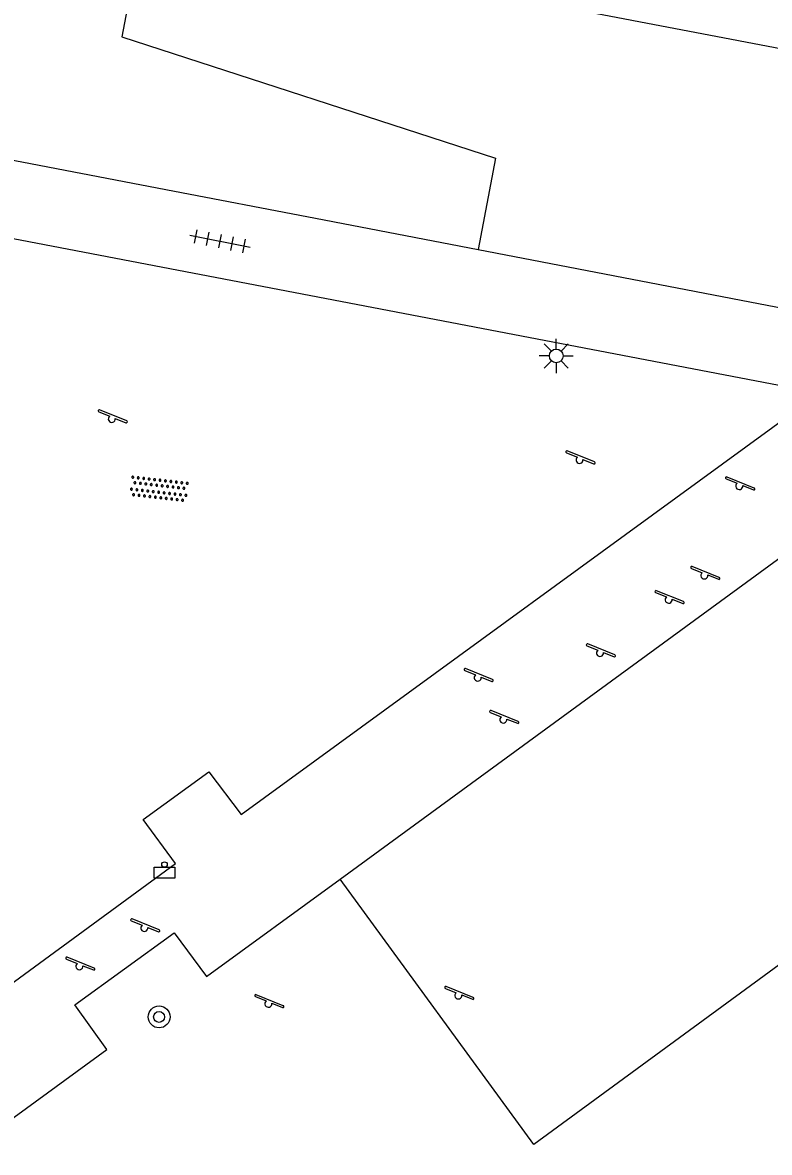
# Model space of a CAD drawing. Extents: x 132999 to 136000, y 398499 to 400501.
# Drawn here: x 133292.38 to 133319.65, y 400309.07 to 400350.31 of the extents above; entities that cross this region are included whole.
import ezdxf

# ---------------------------------------------------------------- set-up
doc = ezdxf.new("R2010")
doc.units = 0
for name, color, linetype in [('gg-afsc-muur', 7, 'Continuous'), ('gg-bbg-hoofdgebouw', 7, 'Continuous'), ('gg-knt-verharding', 7, 'Continuous'), ('gt-symb-afvalbak', 7, 'Continuous'), ('gt-symb-boom', 7, 'Continuous'), ('gt-symb-lichtmast', 7, 'Continuous'), ('gt-symb-overige verharding', 7, 'Continuous'), ('gt-symb-speelvoorziening', 7, 'Continuous'), ('gt-symb-tegel verharding', 7, 'Continuous')]:
    doc.layers.add(name, color=color, linetype=linetype)

# ---------------------------------------------------------------- blocks, each defined once
blk = doc.blocks.new('gt0-SV')
at = {"layer": 'gt-symb-speelvoorziening'}
for p, q in [((-0.477, 0.255), (-0.08, 0.096)), ((0.542, -0.076), (-0.449, 0.324)), ((0.125, 0.014), (0.515, -0.143))]:
    blk.add_line(p, q, dxfattribs=at)
for centre, radius, start, end in [((-0.466, 0.291), 0.0369, 63.6251, 252.6602), ((-0.002, -0.005), 0.128, 127.6866, 8.5986), ((0.531, -0.111), 0.0363, 243.5085, 72.5436)]:
    blk.add_arc(centre, radius, start, end, dxfattribs=at)
blk = doc.blocks.new('gt0-OVH')
at = {"layer": 'gt-symb-overige verharding'}
for points in [[(-0.972, 0.298), (-0.967, 0.308), (-0.965, 0.319), (-0.966, 0.33), (-0.971, 0.34), (-0.978, 0.348), (-0.988, 0.353), (-0.999, 0.355), (-1.01, 0.354), (-1.02, 0.349), (-1.028, 0.342), (-1.033, 0.332), (-1.035, 0.321), (-1.034, 0.31), (-1.029, 0.3), (-1.022, 0.292), (-1.012, 0.287), (-1.001, 0.285), (-0.99, 0.286), (-0.98, 0.291)], [(-0.872, 0.106), (-0.867, 0.116), (-0.865, 0.126), (-0.866, 0.137), (-0.871, 0.147), (-0.878, 0.156), (-0.888, 0.161), (-0.899, 0.163), (-0.91, 0.162), (-0.92, 0.157), (-0.928, 0.15), (-0.933, 0.14), (-0.935, 0.129), (-0.934, 0.118), (-0.929, 0.108), (-0.922, 0.1), (-0.912, 0.095), (-0.901, 0.092), (-0.89, 0.094), (-0.88, 0.098)], [(-0.772, 0.298), (-0.767, 0.308), (-0.765, 0.319), (-0.766, 0.33), (-0.771, 0.34), (-0.778, 0.348), (-0.788, 0.353), (-0.799, 0.355), (-0.81, 0.354), (-0.82, 0.349), (-0.828, 0.342), (-0.833, 0.332), (-0.835, 0.321), (-0.834, 0.31), (-0.829, 0.3), (-0.822, 0.292), (-0.812, 0.287), (-0.801, 0.285), (-0.79, 0.286), (-0.78, 0.291)], [(-0.672, 0.106), (-0.667, 0.116), (-0.665, 0.126), (-0.666, 0.137), (-0.671, 0.147), (-0.678, 0.156), (-0.688, 0.161), (-0.699, 0.163), (-0.71, 0.162), (-0.72, 0.157), (-0.728, 0.15), (-0.733, 0.14), (-0.735, 0.129), (-0.734, 0.118), (-0.729, 0.108), (-0.722, 0.1), (-0.712, 0.095), (-0.701, 0.092), (-0.69, 0.094), (-0.68, 0.098)], [(-0.572, 0.298), (-0.567, 0.308), (-0.565, 0.319), (-0.566, 0.33), (-0.571, 0.34), (-0.578, 0.348), (-0.588, 0.353), (-0.599, 0.355), (-0.61, 0.354), (-0.62, 0.349), (-0.628, 0.342), (-0.633, 0.332), (-0.635, 0.321), (-0.634, 0.31), (-0.629, 0.3), (-0.622, 0.292), (-0.612, 0.287), (-0.601, 0.285), (-0.59, 0.286), (-0.58, 0.291)], [(-0.472, 0.106), (-0.467, 0.116), (-0.465, 0.126), (-0.466, 0.137), (-0.471, 0.147), (-0.478, 0.156), (-0.488, 0.161), (-0.499, 0.163), (-0.51, 0.162), (-0.52, 0.157), (-0.528, 0.15), (-0.533, 0.14), (-0.535, 0.129), (-0.534, 0.118), (-0.529, 0.108), (-0.522, 0.1), (-0.512, 0.095), (-0.501, 0.092), (-0.49, 0.094), (-0.48, 0.098)], [(-0.372, 0.298), (-0.367, 0.308), (-0.365, 0.319), (-0.366, 0.33), (-0.371, 0.34), (-0.378, 0.348), (-0.388, 0.353), (-0.399, 0.355), (-0.41, 0.354), (-0.42, 0.349), (-0.428, 0.342), (-0.433, 0.332), (-0.435, 0.321), (-0.434, 0.31), (-0.429, 0.3), (-0.422, 0.292), (-0.412, 0.287), (-0.401, 0.285), (-0.39, 0.286), (-0.38, 0.291)], [(-0.272, 0.106), (-0.267, 0.116), (-0.265, 0.126), (-0.266, 0.137), (-0.271, 0.147), (-0.278, 0.156), (-0.288, 0.161), (-0.299, 0.163), (-0.31, 0.162), (-0.32, 0.157), (-0.328, 0.15), (-0.333, 0.14), (-0.335, 0.129), (-0.334, 0.118), (-0.329, 0.108), (-0.322, 0.1), (-0.312, 0.095), (-0.301, 0.092), (-0.29, 0.094), (-0.28, 0.098)], [(-0.172, 0.298), (-0.167, 0.308), (-0.165, 0.319), (-0.166, 0.33), (-0.171, 0.34), (-0.178, 0.348), (-0.188, 0.353), (-0.199, 0.355), (-0.21, 0.354), (-0.22, 0.349), (-0.228, 0.342), (-0.233, 0.332), (-0.235, 0.321), (-0.234, 0.31), (-0.229, 0.3), (-0.222, 0.292), (-0.212, 0.287), (-0.201, 0.285), (-0.19, 0.286), (-0.18, 0.291)], [(-0.072, 0.106), (-0.067, 0.116), (-0.065, 0.126), (-0.066, 0.137), (-0.071, 0.147), (-0.078, 0.156), (-0.088, 0.161), (-0.099, 0.163), (-0.11, 0.162), (-0.12, 0.157), (-0.128, 0.15), (-0.133, 0.14), (-0.135, 0.129), (-0.134, 0.118), (-0.129, 0.108), (-0.122, 0.1), (-0.112, 0.095), (-0.101, 0.092), (-0.09, 0.094), (-0.08, 0.098)], [(0.028, 0.298), (0.033, 0.308), (0.035, 0.319), (0.034, 0.33), (0.029, 0.34), (0.022, 0.348), (0.012, 0.353), (0.001, 0.355), (-0.01, 0.354), (-0.02, 0.349), (-0.028, 0.342), (-0.033, 0.332), (-0.035, 0.321), (-0.034, 0.31), (-0.029, 0.3), (-0.022, 0.292), (-0.012, 0.287), (-0.001, 0.285), (0.01, 0.286), (0.02, 0.291)], [(0.128, 0.106), (0.133, 0.116), (0.135, 0.126), (0.134, 0.137), (0.129, 0.147), (0.122, 0.156), (0.112, 0.161), (0.101, 0.163), (0.09, 0.162), (0.08, 0.157), (0.072, 0.15), (0.067, 0.14), (0.065, 0.129), (0.066, 0.118), (0.071, 0.108), (0.078, 0.1), (0.088, 0.095), (0.099, 0.092), (0.11, 0.094), (0.12, 0.098)], [(0.228, 0.298), (0.233, 0.308), (0.235, 0.319), (0.234, 0.33), (0.229, 0.34), (0.222, 0.348), (0.212, 0.353), (0.201, 0.355), (0.19, 0.354), (0.18, 0.349), (0.172, 0.342), (0.167, 0.332), (0.165, 0.321), (0.166, 0.31), (0.171, 0.3), (0.178, 0.292), (0.188, 0.287), (0.199, 0.285), (0.21, 0.286), (0.22, 0.291)], [(0.328, 0.106), (0.333, 0.116), (0.335, 0.126), (0.334, 0.137), (0.329, 0.147), (0.322, 0.156), (0.312, 0.161), (0.301, 0.163), (0.29, 0.162), (0.28, 0.157), (0.272, 0.15), (0.267, 0.14), (0.265, 0.129), (0.266, 0.118), (0.271, 0.108), (0.278, 0.1), (0.288, 0.095), (0.299, 0.092), (0.31, 0.094), (0.32, 0.098)], [(0.428, 0.298), (0.433, 0.308), (0.435, 0.319), (0.434, 0.33), (0.429, 0.34), (0.422, 0.348), (0.412, 0.353), (0.401, 0.355), (0.39, 0.354), (0.38, 0.349), (0.372, 0.342), (0.367, 0.332), (0.365, 0.321), (0.366, 0.31), (0.371, 0.3), (0.378, 0.292), (0.388, 0.287), (0.399, 0.285), (0.41, 0.286), (0.42, 0.291)], [(0.528, 0.106), (0.533, 0.116), (0.535, 0.126), (0.534, 0.137), (0.529, 0.147), (0.522, 0.156), (0.512, 0.161), (0.501, 0.163), (0.49, 0.162), (0.48, 0.157), (0.472, 0.15), (0.467, 0.14), (0.465, 0.129), (0.466, 0.118), (0.471, 0.108), (0.478, 0.1), (0.488, 0.095), (0.499, 0.092), (0.51, 0.094), (0.52, 0.098)], [(0.628, 0.298), (0.633, 0.308), (0.635, 0.319), (0.634, 0.33), (0.629, 0.34), (0.622, 0.348), (0.612, 0.353), (0.601, 0.355), (0.59, 0.354), (0.58, 0.349), (0.572, 0.342), (0.567, 0.332), (0.565, 0.321), (0.566, 0.31), (0.571, 0.3), (0.578, 0.292), (0.588, 0.287), (0.599, 0.285), (0.61, 0.286), (0.62, 0.291)], [(0.728, 0.106), (0.733, 0.116), (0.735, 0.126), (0.734, 0.137), (0.729, 0.147), (0.722, 0.156), (0.712, 0.161), (0.701, 0.163), (0.69, 0.162), (0.68, 0.157), (0.672, 0.15), (0.667, 0.14), (0.665, 0.129), (0.666, 0.118), (0.671, 0.108), (0.678, 0.1), (0.688, 0.095), (0.699, 0.092), (0.71, 0.094), (0.72, 0.098)], [(0.828, 0.298), (0.833, 0.308), (0.835, 0.319), (0.834, 0.33), (0.829, 0.34), (0.822, 0.348), (0.812, 0.353), (0.801, 0.355), (0.79, 0.354), (0.78, 0.349), (0.772, 0.342), (0.767, 0.332), (0.765, 0.321), (0.766, 0.31), (0.771, 0.3), (0.778, 0.292), (0.788, 0.287), (0.799, 0.285), (0.81, 0.286), (0.82, 0.291)], [(0.928, 0.106), (0.933, 0.116), (0.935, 0.126), (0.934, 0.137), (0.929, 0.147), (0.922, 0.156), (0.912, 0.161), (0.901, 0.163), (0.89, 0.162), (0.88, 0.157), (0.872, 0.15), (0.867, 0.14), (0.865, 0.129), (0.866, 0.118), (0.871, 0.108), (0.878, 0.1), (0.888, 0.095), (0.899, 0.092), (0.91, 0.094), (0.92, 0.098)], [(1.028, 0.298), (1.033, 0.308), (1.035, 0.319), (1.034, 0.33), (1.029, 0.34), (1.022, 0.348), (1.012, 0.353), (1.001, 0.355), (0.99, 0.354), (0.98, 0.349), (0.972, 0.342), (0.967, 0.332), (0.965, 0.321), (0.966, 0.31), (0.971, 0.3), (0.978, 0.292), (0.988, 0.287), (0.999, 0.285), (1.01, 0.286), (1.02, 0.291)], [(-0.972, -0.142), (-0.967, -0.132), (-0.965, -0.121), (-0.966, -0.11), (-0.971, -0.1), (-0.978, -0.092), (-0.988, -0.087), (-0.999, -0.085), (-1.01, -0.086), (-1.02, -0.091), (-1.028, -0.098), (-1.033, -0.108), (-1.035, -0.119), (-1.034, -0.13), (-1.029, -0.14), (-1.022, -0.148), (-1.012, -0.153), (-1.001, -0.155), (-0.99, -0.154), (-0.98, -0.149)], [(-0.872, -0.334), (-0.867, -0.324), (-0.865, -0.314), (-0.866, -0.303), (-0.871, -0.293), (-0.878, -0.284), (-0.888, -0.279), (-0.899, -0.277), (-0.91, -0.278), (-0.92, -0.283), (-0.928, -0.29), (-0.933, -0.3), (-0.935, -0.311), (-0.934, -0.322), (-0.929, -0.332), (-0.922, -0.34), (-0.912, -0.345), (-0.901, -0.348), (-0.89, -0.346), (-0.88, -0.342)], [(-0.772, -0.142), (-0.767, -0.132), (-0.765, -0.121), (-0.766, -0.11), (-0.771, -0.1), (-0.778, -0.092), (-0.788, -0.087), (-0.799, -0.085), (-0.81, -0.086), (-0.82, -0.091), (-0.828, -0.098), (-0.833, -0.108), (-0.835, -0.119), (-0.834, -0.13), (-0.829, -0.14), (-0.822, -0.148), (-0.812, -0.153), (-0.801, -0.155), (-0.79, -0.154), (-0.78, -0.149)], [(-0.672, -0.334), (-0.667, -0.324), (-0.665, -0.314), (-0.666, -0.303), (-0.671, -0.293), (-0.678, -0.284), (-0.688, -0.279), (-0.699, -0.277), (-0.71, -0.278), (-0.72, -0.283), (-0.728, -0.29), (-0.733, -0.3), (-0.735, -0.311), (-0.734, -0.322), (-0.729, -0.332), (-0.722, -0.34), (-0.712, -0.345), (-0.701, -0.348), (-0.69, -0.346), (-0.68, -0.342)], [(-0.572, -0.142), (-0.567, -0.132), (-0.565, -0.121), (-0.566, -0.11), (-0.571, -0.1), (-0.578, -0.092), (-0.588, -0.087), (-0.599, -0.085), (-0.61, -0.086), (-0.62, -0.091), (-0.628, -0.098), (-0.633, -0.108), (-0.635, -0.119), (-0.634, -0.13), (-0.629, -0.14), (-0.622, -0.148), (-0.612, -0.153), (-0.601, -0.155), (-0.59, -0.154), (-0.58, -0.149)], [(-0.472, -0.334), (-0.467, -0.324), (-0.465, -0.314), (-0.466, -0.303), (-0.471, -0.293), (-0.478, -0.284), (-0.488, -0.279), (-0.499, -0.277), (-0.51, -0.278), (-0.52, -0.283), (-0.528, -0.29), (-0.533, -0.3), (-0.535, -0.311), (-0.534, -0.322), (-0.529, -0.332), (-0.522, -0.34), (-0.512, -0.345), (-0.501, -0.348), (-0.49, -0.346), (-0.48, -0.342)], [(-0.372, -0.142), (-0.367, -0.132), (-0.365, -0.121), (-0.366, -0.11), (-0.371, -0.1), (-0.378, -0.092), (-0.388, -0.087), (-0.399, -0.085), (-0.41, -0.086), (-0.42, -0.091), (-0.428, -0.098), (-0.433, -0.108), (-0.435, -0.119), (-0.434, -0.13), (-0.429, -0.14), (-0.422, -0.148), (-0.412, -0.153), (-0.401, -0.155), (-0.39, -0.154), (-0.38, -0.149)], [(-0.272, -0.334), (-0.267, -0.324), (-0.265, -0.314), (-0.266, -0.303), (-0.271, -0.293), (-0.278, -0.284), (-0.288, -0.279), (-0.299, -0.277), (-0.31, -0.278), (-0.32, -0.283), (-0.328, -0.29), (-0.333, -0.3), (-0.335, -0.311), (-0.334, -0.322), (-0.329, -0.332), (-0.322, -0.34), (-0.312, -0.345), (-0.301, -0.348), (-0.29, -0.346), (-0.28, -0.342)], [(-0.172, -0.142), (-0.167, -0.132), (-0.165, -0.121), (-0.166, -0.11), (-0.171, -0.1), (-0.178, -0.092), (-0.188, -0.087), (-0.199, -0.085), (-0.21, -0.086), (-0.22, -0.091), (-0.228, -0.098), (-0.233, -0.108), (-0.235, -0.119), (-0.234, -0.13), (-0.229, -0.14), (-0.222, -0.148), (-0.212, -0.153), (-0.201, -0.155), (-0.19, -0.154), (-0.18, -0.149)], [(-0.072, -0.334), (-0.067, -0.324), (-0.065, -0.314), (-0.066, -0.303), (-0.071, -0.293), (-0.078, -0.284), (-0.088, -0.279), (-0.099, -0.277), (-0.11, -0.278), (-0.12, -0.283), (-0.128, -0.29), (-0.133, -0.3), (-0.135, -0.311), (-0.134, -0.322), (-0.129, -0.332), (-0.122, -0.34), (-0.112, -0.345), (-0.101, -0.348), (-0.09, -0.346), (-0.08, -0.342)], [(0.028, -0.142), (0.033, -0.132), (0.035, -0.121), (0.034, -0.11), (0.029, -0.1), (0.022, -0.092), (0.012, -0.087), (0.001, -0.085), (-0.01, -0.086), (-0.02, -0.091), (-0.028, -0.098), (-0.033, -0.108), (-0.035, -0.119), (-0.034, -0.13), (-0.029, -0.14), (-0.022, -0.148), (-0.012, -0.153), (-0.001, -0.155), (0.01, -0.154), (0.02, -0.149)], [(0.128, -0.334), (0.133, -0.324), (0.135, -0.314), (0.134, -0.303), (0.129, -0.293), (0.122, -0.284), (0.112, -0.279), (0.101, -0.277), (0.09, -0.278), (0.08, -0.283), (0.072, -0.29), (0.067, -0.3), (0.065, -0.311), (0.066, -0.322), (0.071, -0.332), (0.078, -0.34), (0.088, -0.345), (0.099, -0.348), (0.11, -0.346), (0.12, -0.342)], [(0.228, -0.142), (0.233, -0.132), (0.235, -0.121), (0.234, -0.11), (0.229, -0.1), (0.222, -0.092), (0.212, -0.087), (0.201, -0.085), (0.19, -0.086), (0.18, -0.091), (0.172, -0.098), (0.167, -0.108), (0.165, -0.119), (0.166, -0.13), (0.171, -0.14), (0.178, -0.148), (0.188, -0.153), (0.199, -0.155), (0.21, -0.154), (0.22, -0.149)], [(0.328, -0.334), (0.333, -0.324), (0.335, -0.314), (0.334, -0.303), (0.329, -0.293), (0.322, -0.284), (0.312, -0.279), (0.301, -0.277), (0.29, -0.278), (0.28, -0.283), (0.272, -0.29), (0.267, -0.3), (0.265, -0.311), (0.266, -0.322), (0.271, -0.332), (0.278, -0.34), (0.288, -0.345), (0.299, -0.348), (0.31, -0.346), (0.32, -0.342)], [(0.428, -0.142), (0.433, -0.132), (0.435, -0.121), (0.434, -0.11), (0.429, -0.1), (0.422, -0.092), (0.412, -0.087), (0.401, -0.085), (0.39, -0.086), (0.38, -0.091), (0.372, -0.098), (0.367, -0.108), (0.365, -0.119), (0.366, -0.13), (0.371, -0.14), (0.378, -0.148), (0.388, -0.153), (0.399, -0.155), (0.41, -0.154), (0.42, -0.149)], [(0.528, -0.334), (0.533, -0.324), (0.535, -0.314), (0.534, -0.303), (0.529, -0.293), (0.522, -0.284), (0.512, -0.279), (0.501, -0.277), (0.49, -0.278), (0.48, -0.283), (0.472, -0.29), (0.467, -0.3), (0.465, -0.311), (0.466, -0.322), (0.471, -0.332), (0.478, -0.34), (0.488, -0.345), (0.499, -0.348), (0.51, -0.346), (0.52, -0.342)], [(0.628, -0.142), (0.633, -0.132), (0.635, -0.121), (0.634, -0.11), (0.629, -0.1), (0.622, -0.092), (0.612, -0.087), (0.601, -0.085), (0.59, -0.086), (0.58, -0.091), (0.572, -0.098), (0.567, -0.108), (0.565, -0.119), (0.566, -0.13), (0.571, -0.14), (0.578, -0.148), (0.588, -0.153), (0.599, -0.155), (0.61, -0.154), (0.62, -0.149)], [(0.728, -0.334), (0.733, -0.324), (0.735, -0.314), (0.734, -0.303), (0.729, -0.293), (0.722, -0.284), (0.712, -0.279), (0.701, -0.277), (0.69, -0.278), (0.68, -0.283), (0.672, -0.29), (0.667, -0.3), (0.665, -0.311), (0.666, -0.322), (0.671, -0.332), (0.678, -0.34), (0.688, -0.345), (0.699, -0.348), (0.71, -0.346), (0.72, -0.342)], [(0.828, -0.142), (0.833, -0.132), (0.835, -0.121), (0.834, -0.11), (0.829, -0.1), (0.822, -0.092), (0.812, -0.087), (0.801, -0.085), (0.79, -0.086), (0.78, -0.091), (0.772, -0.098), (0.767, -0.108), (0.765, -0.119), (0.766, -0.13), (0.771, -0.14), (0.778, -0.148), (0.788, -0.153), (0.799, -0.155), (0.81, -0.154), (0.82, -0.149)], [(0.928, -0.334), (0.933, -0.324), (0.935, -0.314), (0.934, -0.303), (0.929, -0.293), (0.922, -0.284), (0.912, -0.279), (0.901, -0.277), (0.89, -0.278), (0.88, -0.283), (0.872, -0.29), (0.867, -0.3), (0.865, -0.311), (0.866, -0.322), (0.871, -0.332), (0.878, -0.34), (0.888, -0.345), (0.899, -0.348), (0.91, -0.346), (0.92, -0.342)], [(1.028, -0.142), (1.033, -0.132), (1.035, -0.121), (1.034, -0.11), (1.029, -0.1), (1.022, -0.092), (1.012, -0.087), (1.001, -0.085), (0.99, -0.086), (0.98, -0.091), (0.972, -0.098), (0.967, -0.108), (0.965, -0.119), (0.966, -0.13), (0.971, -0.14), (0.978, -0.148), (0.988, -0.153), (0.999, -0.155), (1.01, -0.154), (1.02, -0.149)]]:
    blk.add_lwpolyline(points, close=True, dxfattribs=at)
blk = doc.blocks.new('gt0-BOOM')
at = {"layer": 'gt-symb-boom'}
for radius in [0.4, 0.2]:
    blk.add_circle((0, 0), radius, dxfattribs=at)
blk = doc.blocks.new('gt0-ABAK')
at = {"layer": 'gt-symb-afvalbak'}
blk.add_lwpolyline([(0.375, -0.5), (-0.375, -0.5), (-0.375, -0.1), (0.375, -0.1)], close=True, dxfattribs=at)
blk.add_circle((0, 0), 0.1, dxfattribs=at)
blk = doc.blocks.new('gt0-LMAST')
at = {"layer": 'gt-symb-lichtmast'}
for p, q in [((-0.182, 0.173), (-0.447, 0.438)), ((-0.005, 0.246), (-0.005, 0.621)), ((0.172, 0.173), (0.437, 0.438)), ((-0.255, -0.004), (-0.63, -0.004)), ((-0.182, -0.181), (-0.447, -0.446)), ((-0.005, -0.254), (-0.005, -0.629)), ((0.437, -0.446), (0.172, -0.181)), ((0.245, -0.004), (0.62, -0.004))]:
    blk.add_line(p, q, dxfattribs=at)
blk.add_circle((-0.005, -0.004), 0.25, dxfattribs=at)
blk = doc.blocks.new('gt0-TEG1')
at = {"layer": 'gt-symb-tegel verharding'}
for p, q in [((-1.125, 0), (1.125, 0)), ((-0.9, -0.25), (-0.9, 0.25)), ((-0.45, -0.25), (-0.45, 0.25)), ((0, -0.25), (0, 0.25)), ((0.45, -0.25), (0.45, 0.25)), ((0.9, -0.25), (0.9, 0.25))]:
    blk.add_line(p, q, dxfattribs=at)

msp = doc.modelspace()

# ---------------------------------------------------------------- linework, layer by layer
at = {"layer": 'gg-afsc-muur'}
msp.add_line((133309.009, 400342.024), (133324.506, 400339.046), dxfattribs=at)
at = {"layer": 'gg-bbg-hoofdgebouw'}
for p, q in [((133284.582, 400346.725), (133297.603, 400344.219)), ((133297.603, 400344.219), (133303.076, 400343.166)), ((133303.076, 400343.166), (133309.009, 400342.024))]:
    msp.add_line(p, q, dxfattribs=at)
msp.add_lwpolyline([(133326.317, 400348.155), (133310.729, 400351.134), (133312.931, 400362.655), (133298.963, 400365.324), (133295.996, 400349.795), (133309.652, 400345.363), (133309.009, 400342.024)], dxfattribs=at)
at = {"layer": 'gg-knt-verharding'}
for p, q in [((133321.481, 400336.787), (133284.049, 400343.936)), ((133303.975, 400319.051), (133323.646, 400333.42))]:
    msp.add_line(p, q, dxfattribs=at)
for points in [[(133291.21, 400314.681), (133297.965, 400319.614), (133296.779, 400321.221), (133299.18, 400322.969), (133300.355, 400321.403), (133321.481, 400336.787)], [(133287.276, 400306.869), (133295.453, 400312.828), (133294.279, 400314.46), (133297.913, 400317.089), (133299.098, 400315.487), (133303.975, 400319.051)], [(133323.415, 400318.414), (133311.052, 400309.364), (133303.975, 400319.051)]]:
    msp.add_lwpolyline(points, dxfattribs=at)

# ---------------------------------------------------------------- block references
at = {"layer": 'gt-symb-afvalbak'}
msp.add_blockref('gt0-ABAK', (133297.56, 400319.579), dxfattribs=at)
at = {"layer": 'gt-symb-boom'}
msp.add_blockref('gt0-BOOM', (133297.362, 400314.018), dxfattribs=at)
at = {"layer": 'gt-symb-lichtmast'}
msp.add_blockref('gt0-LMAST', (133311.869, 400338.149), dxfattribs=at)
at = {"layer": 'gt-symb-overige verharding', "rotation": -6.428747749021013}
msp.add_blockref('gt0-OVH', (133297.36, 400333.287), dxfattribs=at)
at = {"layer": 'gt-symb-speelvoorziening'}
for p in [(133295.637, 400335.849), (133312.717, 400334.351), (133318.551, 400333.399), (133317.278, 400330.135), (133315.973, 400329.251), (133313.465, 400327.307), (133309, 400326.407), (133309.935, 400324.877), (133296.824, 400317.27), (133294.454, 400315.874), (133301.356, 400314.504), (133308.295, 400314.805)]:
    msp.add_blockref('gt0-SV', p, dxfattribs=at)
at = {"layer": 'gt-symb-tegel verharding', "rotation": -11.13011108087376}
msp.add_blockref('gt0-TEG1', (133299.589, 400342.329), dxfattribs=at)

doc.saveas('drawing.dxf')
